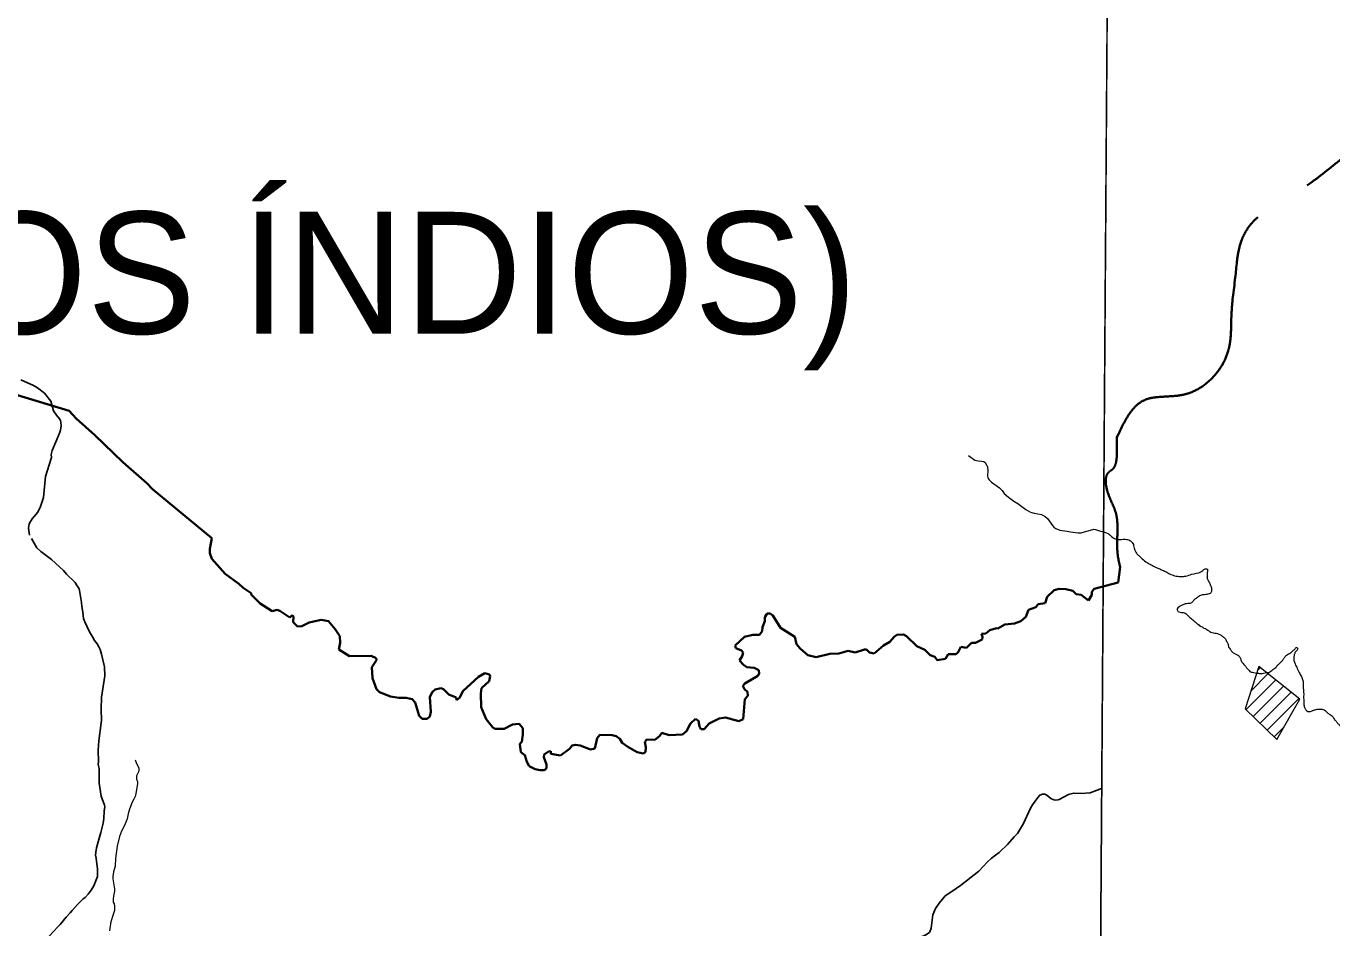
# Model space of a CAD drawing. Extents: x 553962 to 842807, y 8883888 to 9032388.
# Drawn here: x 614173 to 619526, y 8912699 to 8916398 of the extents above; entities that cross this region are included whole.
import ezdxf

# ---------------------------------------------------------------- set-up
doc = ezdxf.new("R2010")
doc.units = 0
doc.header["$LTSCALE"] = 200
doc.linetypes.add('LONG_DASH_SHORT_DASH', pattern=[9.9, 6, -1.2, 1.5, -1.2])
doc.layers.add('6', color=7, linetype='Continuous', lineweight=13)

msp = doc.modelspace()

# ---------------------------------------------------------------- linework, layer by layer
at = {"layer": '6'}
for p, q in [((619194.2, 8913670.4), (619264.4, 8913740.7)), ((619221.5, 8913754.3), (619232.9, 8913765.7)), ((619174.6, 8913594.3), (619295.9, 8913715.6)), ((619203.2, 8913566.3), (619327.5, 8913690.6)), ((619231.9, 8913538.4), (619359, 8913665.5)), ((619260.5, 8913510.4), (619390.5, 8913640.5)), ((619289.1, 8913482.5), (619330.7, 8913524.1))]:
    msp.add_line(p, q, dxfattribs=at)
for points in [[(618663, 8924716.1), (618558.3, 8909803.7), (618456.5, 8896026.7)], [(618037.1, 8914636.8), (618063.1, 8914617.4), (618075.9, 8914614.9), (618091.6, 8914613.9), (618099.3, 8914611.9), (618104.2, 8914608.1), (618112.1, 8914596.2), (618114.9, 8914590), (618116.1, 8914575.1), (618115, 8914553), (618116, 8914545.1), (618117.5, 8914541.8), (618121.2, 8914536.8), (618130.5, 8914527.1), (618163, 8914504.1), (618174.3, 8914493), (618183.3, 8914480.9), (618200.4, 8914465.2), (618222.8, 8914449.4), (618238.7, 8914439.3), (618272.1, 8914415.7), (618291.4, 8914404.1), (618305.3, 8914399.8), (618336.2, 8914394.3), (618350.7, 8914387.1), (618360.7, 8914378.7), (618380.5, 8914349.5), (618386.6, 8914342.7), (618394.8, 8914336.7), (618410.6, 8914330.4), (618440.7, 8914327), (618454.9, 8914323.2), (618485.7, 8914318.9), (618499.1, 8914320), (618550, 8914333.9), (618557.9, 8914333.7), (618577.9, 8914326)], [(614620.1, 8913388.5), (614624.9, 8913373.7), (614631.9, 8913361.2), (614634.6, 8913353.9), (614634.5, 8913342.2), (614625.8, 8913322.2), (614625.8, 8913309.6), (614626.6, 8913305.2), (614628.8, 8913299.8), (614629, 8913291), (614622.6, 8913249.5), (614619.8, 8913237.7), (614614.5, 8913226.6), (614606.9, 8913214.3), (614596, 8913186.5), (614591, 8913166.9), (614587, 8913146.5), (614583.2, 8913134.8), (614574.9, 8913115.8), (614563.6, 8913095.4), (614555.5, 8913074.3), (614545.5, 8913034.2), (614539.1, 8912983.2), (614537.2, 8912952.6), (614531.2, 8912929.2), (614527.8, 8912909.5), (614528.1, 8912900.1), (614535.5, 8912858.5), (614535.3, 8912849.8), (614530.5, 8912829.4), (614529.5, 8912817), (614530.2, 8912804.3), (614533.2, 8912797.3), (614535.3, 8912788.6), (614534.7, 8912769.7), (614526.8, 8912745.6), (614519.2, 8912718.4), (614519, 8912714.8), (614516.7, 8912705.9), (614515.1, 8912686.6)], [(614620.1, 8913388.5), (614624.9, 8913373.7), (614631.9, 8913361.2), (614634.6, 8913353.9), (614634.5, 8913342.2), (614625.8, 8913322.2), (614625.8, 8913309.6), (614626.6, 8913305.2), (614628.8, 8913299.8), (614629, 8913291), (614622.6, 8913249.5), (614619.8, 8913237.7), (614614.5, 8913226.6), (614606.9, 8913214.3), (614596, 8913186.5), (614591, 8913166.9), (614587, 8913146.5), (614583.2, 8913134.8), (614574.9, 8913115.8), (614563.6, 8913095.4), (614555.5, 8913074.3), (614545.5, 8913034.2), (614539.1, 8912983.2), (614537.2, 8912952.6), (614531.2, 8912929.2), (614527.8, 8912909.5), (614528.1, 8912900.1), (614535.5, 8912858.5), (614535.3, 8912849.8), (614530.5, 8912829.4), (614529.5, 8912817), (614530.2, 8912804.3), (614533.2, 8912797.3), (614535.3, 8912788.6), (614534.7, 8912769.7), (614526.8, 8912745.6), (614519.2, 8912718.4), (614519, 8912714.8), (614516.7, 8912705.9), (614515.1, 8912686.6)]]:
    msp.add_lwpolyline(points, dxfattribs=at)
for points in [[(618636, 8920869.6), (626625.7, 8920820.5), (626625.7, 8909822.1), (618558.7, 8909851.2)], [(619226.8, 8913770.6), (619170.6, 8913598.2), (619300.7, 8913471.2), (619394.7, 8913637.2)]]:
    msp.add_lwpolyline(points, close=True, dxfattribs=at)
at = {"layer": '6', "lineweight": 25}
for points in [[(614150.8, 8914946.8), (614203.4, 8914923.6), (614219.2, 8914914.1), (614248.1, 8914891.9), (614274.4, 8914859), (614285.4, 8914820.3), (614297.9, 8914802), (614310.3, 8914787.6), (614314.4, 8914779.7), (614315.7, 8914772), (614315.9, 8914758.2), (614313.3, 8914740.9), (614309.4, 8914728.2), (614280.1, 8914656.7), (614276, 8914641.2), (614276.3, 8914628.6), (614275.7, 8914624.6), (614251.7, 8914550), (614243.4, 8914465), (614240.3, 8914452.2), (614231.3, 8914428.1), (614220.5, 8914404.5), (614198, 8914377.3), (614186.3, 8914359.4), (614184.7, 8914355.3), (614182, 8914339.1), (614187.1, 8914310.2)], [(614194.7, 8914296.6), (614216.1, 8914258.1), (614233.7, 8914242.9), (614276.3, 8914209.9), (614325.7, 8914164.7), (614338.8, 8914150.3), (614373.7, 8914115.3), (614379.8, 8914105.7)], [(614379.8, 8914105.7), (614390, 8914089.8), (614391.9, 8914083.3), (614400.1, 8914033.8), (614401.7, 8914017.4), (614405.8, 8913994.1), (614407.6, 8913968.3), (614413.2, 8913954.3), (614421.5, 8913936.7)], [(614421.5, 8913936.7), (614433.8, 8913910.3), (614443.7, 8913895.8), (614453.7, 8913878.4), (614464.4, 8913864.2), (614471.2, 8913852), (614475.8, 8913841.6), (614482.2, 8913821.7), (614494.2, 8913769.7), (614495.6, 8913732.6), (614485.3, 8913671.1), (614482.4, 8913644.9), (614480.7, 8913596), (614481.5, 8913550.2), (614480.9, 8913539.8), (614471, 8913465.6), (614467.5, 8913427.4), (614469.1, 8913381.7), (614468.8, 8913368.8), (614472.3, 8913352.8), (614472.6, 8913293), (614475.4, 8913274.7)], [(614475.4, 8913274.7), (614480.9, 8913239.2), (614493.8, 8913202.3), (614495, 8913196.5), (614492.8, 8913177.3), (614490.9, 8913148.1), (614488.3, 8913129.2), (614479, 8913090.6), (614470.3, 8913061.6), (614461.3, 8913027.3), (614458.2, 8913009.8), (614457.7, 8912997.5), (614460.1, 8912985.2), (614465.7, 8912939.3), (614466.1, 8912922.6), (614464.8, 8912910.3), (614460.4, 8912895.6), (614450.2, 8912870.9), (614439.5, 8912853.6), (614426.7, 8912837.2), (614414.4, 8912823.5), (614407.2, 8912817.7), (614383.2, 8912795.4), (614362.1, 8912770.5), (614353.8, 8912761.2)], [(618582.5, 8913271), (618536, 8913253.4), (618498.8, 8913250.7), (618468.1, 8913251.8), (618451.5, 8913248), (618446.5, 8913246.1), (618408.8, 8913225.3), (618402.8, 8913223.6), (618392.1, 8913222.6), (618386.7, 8913224), (618374, 8913230.2), (618357.7, 8913243.6), (618349.8, 8913247.8), (618340.5, 8913247.3), (618328.9, 8913242.7), (618320.7, 8913233.2), (618298.7, 8913203.9), (618291, 8913190), (618262.6, 8913126.7)], [(618262.6, 8913126.7), (618237.1, 8913085.7), (618223.8, 8913072.4), (618196.3, 8913040.5), (618164.9, 8913011.5)], [(618147.2, 8912997), (618129.5, 8912982.9), (618114.6, 8912970.1), (618078.8, 8912932.2), (618028.6, 8912891.6), (618004.2, 8912872.9), (617968.8, 8912847.9), (617941.2, 8912830), (617916.8, 8912800.5), (617901.7, 8912778.3), (617890.2, 8912753), (617883, 8912697.4), (617878.2, 8912682.4), (617876.8, 8912680.1), (617861.8, 8912670.1), (617851, 8912665.3), (617835.8, 8912661.3), (617810.4, 8912652.7), (617789, 8912644), (617774.1, 8912636.6)], [(618164.9, 8913011.5), (618161.7, 8913008.6), (618147.2, 8912997)], [(614353.8, 8912761.2), (614336.9, 8912742.6), (614312.7, 8912712.9), (614299.8, 8912700.8), (614288.1, 8912687.2), (614265.4, 8912663), (614258.3, 8912653.2), (614256, 8912648.7), (614244.8, 8912614.9), (614242.1, 8912602.1), (614238.8, 8912578), (614238.7, 8912544.3), (614240.6, 8912520.4), (614245.5, 8912486.2)]]:
    msp.add_lwpolyline(points, dxfattribs=at)
at = {"layer": '6', "linetype": 'LONG_DASH_SHORT_DASH', "lineweight": 35}
for points in [[(614138, 8914884.1), (614349.8, 8914819.3), (614378.6, 8914788.4), (614454.1, 8914720.6), (614569.5, 8914609.1), (614667.9, 8914523.4), (614691.4, 8914498.4), (614934.5, 8914297.2), (614926, 8914253.5), (614926.6, 8914235.8), (614934.1, 8914212.7), (614988.2, 8914151.7), (615044.9, 8914110.5), (615062.4, 8914093.5), (615094.9, 8914071.6), (615095.4, 8914066.5), (615131.7, 8914029.6), (615182, 8913997.8), (615202.2, 8914003), (615212.9, 8913999.6), (615254.5, 8913972.2), (615262.9, 8913981.5), (615269.5, 8913976), (615267.8, 8913953.3), (615285, 8913934.8), (615303, 8913937), (615333.5, 8913951.1), (615382.6, 8913962.7), (615413, 8913957.6), (615439.6, 8913924.7), (615458.4, 8913895.8), (615460.8, 8913867.6), (615455.3, 8913841), (615498, 8913813.2), (615587.6, 8913815.1), (615607.9, 8913805.3), (615609.2, 8913797.1), (615590.4, 8913767.9), (615593.1, 8913723.7), (615608.8, 8913678.4), (615621.4, 8913665.8), (615666.1, 8913648.6), (615700.6, 8913642.3), (615731.2, 8913643.1), (615755.6, 8913636.8), (615768.2, 8913623.5), (615784.4, 8913569.2), (615797.2, 8913555.9), (615817.5, 8913555.9), (615828.6, 8913566.1), (615832.5, 8913584.8), (615828.6, 8913645.9), (615837.2, 8913665.5), (615849.7, 8913677.2), (615872.5, 8913682.7), (615883.4, 8913678), (615906.2, 8913656.1), (615935.6, 8913643.9), (615937.2, 8913633), (615951.3, 8913644), (615963.1, 8913670.6), (616027, 8913728.4), (616054.1, 8913744.3), (616072.5, 8913737.9), (616075.1, 8913731.3), (616071.8, 8913710.6), (616040.1, 8913682), (616037, 8913660.1), (616038.5, 8913603.8), (616058.5, 8913554.9), (616086, 8913521.2), (616096.2, 8913514.9), (616133, 8913515.7), (616167.5, 8913533.7), (616194.4, 8913535.4), (616208.9, 8913517.8), (616208.9, 8913491.7), (616204.6, 8913462.2), (616196.4, 8913454.6), (616201.1, 8913420.2), (616217.1, 8913406.8), (616225.2, 8913379.8), (616234.7, 8913362.6)], [(617898.1, 8913810.8), (617908.3, 8913796.9), (617942.6, 8913803.1), (617942.6, 8913803.1), (617953.7, 8913821.9), (617983.4, 8913822.4), (617992.4, 8913826.7), (618005.4, 8913852.4), (618028.7, 8913847.8), (618049.1, 8913868.1), (618065.6, 8913868.9), (618093, 8913881.4), (618093.7, 8913892.8), (618090, 8913904.9), (618107.2, 8913906.5), (618123.7, 8913919.8), (618151.1, 8913928.8), (618156.8, 8913927.1), (618185.5, 8913943.8), (618224.9, 8913947.2), (618250.7, 8913956.7), (618271.3, 8913974.7), (618282.5, 8914003), (618312.9, 8914014.2), (618321.9, 8914026.6), (618350.6, 8914031.3), (618359.2, 8914056.4), (618387.1, 8914085), (618408.2, 8914089.7), (618436.1, 8914088.9), (618464.6, 8914081.9), (618477.6, 8914067.4), (618498.6, 8914065.2), (618528.2, 8914042.1), (618541.9, 8914065.1), (618542.8, 8914077.7), (618551.4, 8914090.2), (618650.3, 8914115.8), (618658.6, 8914179.2)], [(616234.7, 8913362.6), (616259.5, 8913349.8), (616259.5, 8913349.8), (616280.9, 8913345.4), (616298.6, 8913346.6), (616305.9, 8913354.1), (616306.7, 8913369.1), (616296, 8913399.9), (616296.9, 8913409.7), (616314.5, 8913422.3), (616323.8, 8913423.9), (616324, 8913412.8), (616363.5, 8913406.2), (616400.1, 8913433.3), (616411.5, 8913446.5), (616425.2, 8913450), (616444, 8913446.9), (616486.4, 8913430.5), (616504.3, 8913434.4), (616513.8, 8913477.4), (616525.6, 8913490.7), (616576.1, 8913489.6), (616591.8, 8913484.8), (616606.7, 8913474.7), (616616.1, 8913458.2), (616639.7, 8913441), (616677.7, 8913419.5), (616702.8, 8913414.1), (616712.9, 8913419.5), (616713.7, 8913439.8), (616709.1, 8913462.4), (616717.3, 8913472.4), (616751.1, 8913469.9), (616769.5, 8913485.1), (616779.8, 8913499.1), (616809.5, 8913489.6), (616864.6, 8913491.7), (616880.3, 8913505.5), (616896.3, 8913537.7), (616917.5, 8913556.4), (616929.6, 8913547.8), (616933.9, 8913525.2), (616939.7, 8913514.7), (616952.2, 8913513.8), (616973.8, 8913536.7), (617013.7, 8913557.3), (617040.2, 8913561.6), (617095.3, 8913546.6), (617112.1, 8913555.6), (617119.3, 8913636.9), (617131.8, 8913650.4), (617131, 8913666.7), (617117.7, 8913678.5), (617111.1, 8913691.4), (617119.7, 8913700.8), (617172.2, 8913732.9), (617178.4, 8913742.9), (617176.8, 8913756.4), (617157.3, 8913765.7), (617128.2, 8913768.1), (617113.4, 8913777.5), (617097.9, 8913795.2), (617107.9, 8913813.5), (617112.2, 8913828.7), (617105.9, 8913836.5), (617083.2, 8913846.7), (617080.1, 8913857.7), (617118.5, 8913892.3), (617151.8, 8913900.6), (617179.3, 8913900.6), (617191, 8913916.2), (617191.8, 8913931.9), (617201.2, 8913956.9), (617201.2, 8913974.1), (617211.4, 8913988.2), (617223.2, 8913988.2), (617234.9, 8913980.4), (617265.2, 8913929.9), (617324.7, 8913892.4), (617331.9, 8913862.3), (617346.5, 8913844.8), (617377.2, 8913817.2), (617412.6, 8913809.8), (617467.4, 8913823.1), (617504.3, 8913824.6), (617542.5, 8913836.1), (617571.2, 8913828.7), (617610.4, 8913841.2), (617619, 8913840.4), (617630.8, 8913828.7), (617649.5, 8913824.8), (617687.6, 8913857.3), (617713.4, 8913872.9), (617731.5, 8913893.3), (617742.4, 8913901.1), (617769.8, 8913902.7), (617781.7, 8913895.6), (617824.4, 8913854.5), (617856.9, 8913839.2), (617879.7, 8913817.7), (617898.1, 8913810.8)]]:
    msp.add_lwpolyline(points, dxfattribs=at)
for points in [[(618645.2, 8914712.1), (618757.5, 8914863.9), (618920, 8914886.7), (619101.3, 8915065.7), (619114.8, 8915216.7), (619131.1, 8915375.5), (619151.7, 8915505.9), (619183.6, 8915572), (619343.3, 8915692.3), (619623.9, 8915902.9), (619755.5, 8916013.4), (619958, 8916125.3), (620120.4, 8916140.4), (620332.3, 8916000.7), (620548.1, 8915914.9), (620684.2, 8915892), (620903.2, 8915836.8), (621033.8, 8915793.5), (621199.4, 8915729.1), (621321.7, 8915650), (621492.8, 8915605.9), (621656.5, 8915572.3), (621839, 8915694.8), (621982.5, 8915771.8), (622137.8, 8915920.4), (622201, 8916029.6), (622275.9, 8916097.5), (622361, 8916147.5)], [(618659, 8914177), (618649, 8914224.2), (618647.3, 8914329.3), (618641.9, 8914396), (618611.5, 8914473.8), (618614.6, 8914571), (618625, 8914578.4), (618644.7, 8914641.8), (618645.2, 8914712.1)]]:
    msp.add_spline(points, degree=3, dxfattribs=at)
at = {"layer": '6'}
for points in [[(618577.9, 8914326), (618609.6, 8914316.1), (618618.6, 8914307.9), (618637.8, 8914294.4), (618644.9, 8914292.3), (618670.3, 8914293.1), (618688.6, 8914291.9), (618697.8, 8914288.7), (618703.8, 8914283.6), (618707.8, 8914279.4), (618712.8, 8914272.3)], [(618712.8, 8914272.3), (618716.7, 8914251.9), (618722.6, 8914239.6), (618732.7, 8914228.3), (618742.7, 8914219), (618748.8, 8914212.9), (618769, 8914197.4), (618785.1, 8914188.1), (618806.4, 8914177.7), (618820.5, 8914171.4), (618840.8, 8914162), (618875.2, 8914145.4), (618900.6, 8914141), (618909.7, 8914140.9), (618927, 8914141.8), (618951.5, 8914149.7), (618989.3, 8914159.4), (618997.5, 8914165.4), (619006.7, 8914171.5), (619015.9, 8914170.3), (619015.8, 8914161.2), (619014.6, 8914145.9), (619016.4, 8914129.6), (619022.4, 8914118.4), (619029.4, 8914104), (619033.3, 8914090.8), (619033.2, 8914083.7), (619030, 8914073.5), (619022.9, 8914069.5), (619004.5, 8914065.6), (618988.2, 8914062.8), (618972.8, 8914052.7), (618961.5, 8914044.7), (618953.3, 8914034.6), (618941, 8914029.7), (618929.8, 8914028.8), (618910.4, 8914021.8), (618904.3, 8914018.8), (618891.9, 8914003.7), (618899.2, 8913995.8), (618909.8, 8913993.1), (618924.3, 8913990.1), (618932.3, 8913983.9), (618964.6, 8913955.1), (618975.7, 8913945.8), (618990.8, 8913935.5), (618996.9, 8913932.4), (619000.9, 8913928.3), (619001.9, 8913928.2), (619014.1, 8913923), (619026.2, 8913914.8), (619035.3, 8913910.6), (619057.6, 8913906.3), (619076.8, 8913895.9), (619086.9, 8913887.7)], [(619086.9, 8913887.7), (619091.9, 8913881.5), (619094.9, 8913874.3), (619100.9, 8913862.1), (619103.8, 8913849.8), (619108.8, 8913842.6), (619115.8, 8913833.4), (619123.9, 8913826.2), (619135, 8913821), (619145.1, 8913813.8), (619151.1, 8913803.5), (619154, 8913794.3), (619170.1, 8913774.8), (619176.1, 8913765.6), (619187.1, 8913754.3), (619193.2, 8913749.1), (619201.3, 8913748), (619212.5, 8913744.9), (619225.7, 8913743.7), (619234.8, 8913742.6), (619258.3, 8913746.4), (619263.4, 8913746.3), (619272.6, 8913749.3), (619288, 8913761.4), (619296.2, 8913767.4), (619301.3, 8913773.4), (619304.4, 8913776.4), (619313.7, 8913786.5), (619325, 8913797.6), (619331.2, 8913806.7), (619340.5, 8913817.8), (619356.9, 8913826.8), (619361, 8913829.8), (619366.1, 8913835.8), (619369.2, 8913837.9), (619373.3, 8913840.9), (619377.5, 8913846.9), (619383.6, 8913848.9), (619386.6, 8913843.8), (619378.3, 8913832.7), (619373.1, 8913821.5), (619369.9, 8913809.3), (619375.7, 8913781.8), (619384.6, 8913763.4), (619394.6, 8913741.9), (619403.5, 8913726.6), (619408.4, 8913709.2), (619409.3, 8913693.9), (619409.1, 8913681.7), (619410.9, 8913659.3), (619410.7, 8913641), (619411.6, 8913631.8), (619411.5, 8913617.6), (619414.3, 8913603.3), (619419.3, 8913593.1)], [(619419.3, 8913593.1), (619427.4, 8913586.9), (619438.6, 8913586.7), (619451.8, 8913591.7), (619458, 8913593.7), (619475.3, 8913596.5), (619489.5, 8913595.4), (619498.6, 8913590.2), (619509.7, 8913579.9), (619520.8, 8913572.6), (619528.9, 8913566.4), (619536.9, 8913554.2), (619545.9, 8913543.9), (619549.9, 8913538.7), (619559, 8913529.5), (619567.9, 8913511.1), (619577.9, 8913488.6), (619581.8, 8913478.4), (619590.8, 8913463), (619633.9, 8913403.5), (619644.7, 8913375.9), (619651.8, 8913368.7), (619662.8, 8913357.4), (619672.9, 8913350.2), (619679.9, 8913334.8), (619696, 8913324.5), (619707.1, 8913309.1), (619717.1, 8913300.8), (619728.3, 8913298.7), (619738.5, 8913298.6), (619753.8, 8913299.4), (619766.9, 8913296.2), (619774, 8913294.1), (619783.2, 8913291), (619788.2, 8913286.9), (619801.2, 8913267.4), (619806.2, 8913257.2), (619811.2, 8913249), (619821.2, 8913240.7), (619830.3, 8913233.5), (619834.4, 8913231.4), (619842.5, 8913227.3), (619853.6, 8913225.1), (619864.8, 8913221.9), (619893.2, 8913214.5), (619919.7, 8913220.3), (619925.8, 8913221.3), (619934, 8913227.3), (619940.3, 8913238.4), (619964, 8913264.7), (619993.5, 8913263.3), (620003.6, 8913260.2), (620012.7, 8913257), (620030.7, 8913225.3), (620036.6, 8913206.9)]]:
    msp.add_spline(points, degree=3, dxfattribs=at)

# ---------------------------------------------------------------- texts
msp.add_text('(PALMEIRA DOS ÍNDIOS)', height=500, dxfattribs=at).set_placement((609630, 8915136.3))

doc.saveas('drawing.dxf')
